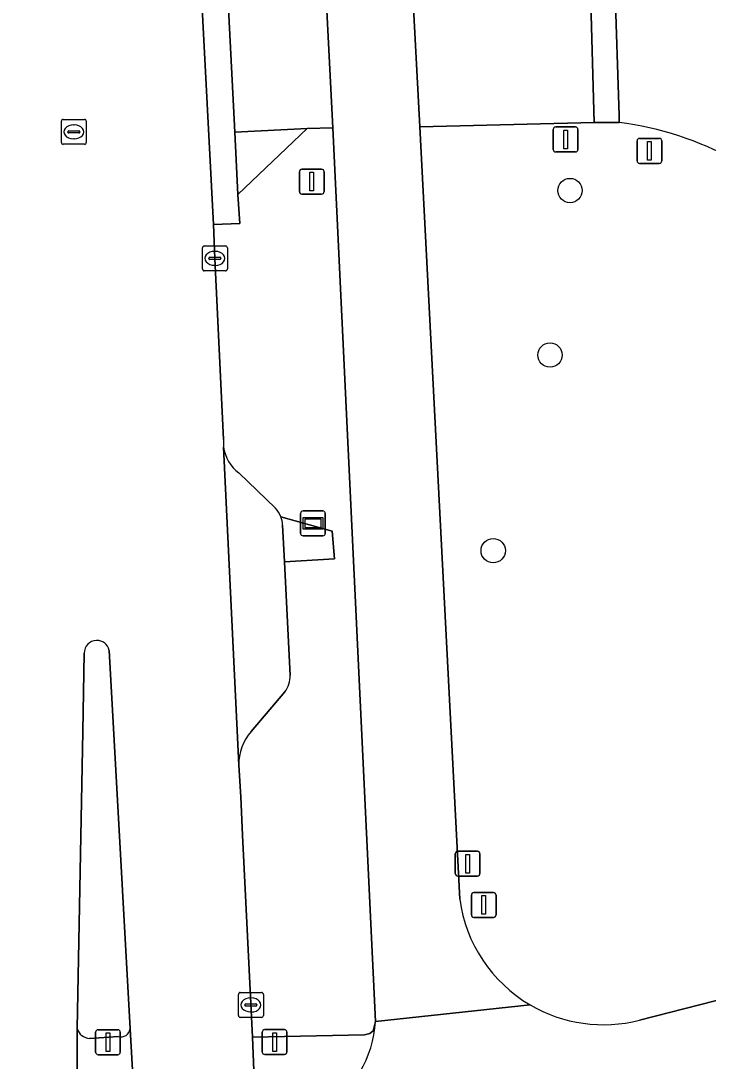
# Model space of a CAD drawing. Extents: x 162396 to 163643, y 386452 to 387406.
# Drawn here: x 163256.91 to 163284.52, y 386542.68 to 386584.48 of the extents above; entities that cross this region are included whole.
import ezdxf

# ---------------------------------------------------------------- set-up
doc = ezdxf.new("R2010")
doc.units = 0
for name, color, linetype in [('IMGEO_Afsluitpaal', 7, 'Continuous'), ('IMGEO_Berm_groen', 7, 'Continuous'), ('IMGEO_Boom', 7, 'Continuous'), ('IMGEO_Fietspad_gesloten', 7, 'Continuous'), ('IMGEO_Groenvoorziening', 7, 'Continuous'), ('IMGEO_Informatiebord', 7, 'Continuous'), ('IMGEO_Kolk', 7, 'Continuous'), ('IMGEO_Lichtmast', 7, 'Continuous'), ('IMGEO_Parkeervlak_open', 7, 'Continuous'), ('IMGEO_Rijbaan_lokaal_gesloten', 7, 'Continuous'), ('IMGEO_Rijbaan_lokaal_halfverhard', 7, 'Continuous'), ('IMGEO_Rijbaan_lokaal_open', 7, 'Continuous'), ('IMGEO_Rioolput', 7, 'Continuous'), ('IMGEO_Verkeersbordpaal', 7, 'Continuous'), ('IMGEO_Verkeersregelinstallatiepaal', 7, 'Continuous'), ('IMGEO_Voetpad_open', 7, 'Continuous')]:
    doc.layers.add(name, color=color, linetype=linetype)

msp = doc.modelspace()

# ---------------------------------------------------------------- linework, layer by layer
at = {"layer": 'IMGEO_Afsluitpaal'}
for p, q in [((163278.3, 386579.316), (163278.3, 386580.116)), ((163278.3, 386580.116), (163278.3, 386579.316)), ((163278.4, 386580.216), (163279.19, 386580.216)), ((163279.19, 386580.216), (163278.4, 386580.216)), ((163279.29, 386580.116), (163279.29, 386579.316)), ((163279.29, 386579.316), (163279.29, 386580.116)), ((163281.668, 386578.856), (163281.668, 386579.656)), ((163281.668, 386579.656), (163281.668, 386578.856)), ((163281.768, 386579.756), (163282.558, 386579.756)), ((163282.558, 386579.756), (163281.768, 386579.756)), ((163282.658, 386579.656), (163282.658, 386578.856)), ((163282.658, 386578.856), (163282.658, 386579.656)), ((163279.19, 386579.216), (163278.4, 386579.216)), ((163278.4, 386579.216), (163279.19, 386579.216)), ((163282.558, 386578.756), (163281.768, 386578.756)), ((163281.768, 386578.756), (163282.558, 386578.756))]:
    msp.add_line(p, q, dxfattribs=at)
for points in [[(163278.72, 386580.091), (163278.87, 386580.091), (163278.87, 386579.341), (163278.72, 386579.341), (163278.72, 386580.091)], [(163282.088, 386579.631), (163282.238, 386579.631), (163282.238, 386578.881), (163282.088, 386578.881), (163282.088, 386579.631)]]:
    msp.add_lwpolyline(points, dxfattribs=at)
for centre, start, end in [((163278.4, 386580.116), 90, 180), ((163278.4, 386580.116), 90, 180), ((163279.19, 386580.116), 0, 90), ((163279.19, 386580.116), 360, 90), ((163281.768, 386579.656), 90, 180), ((163281.768, 386579.656), 90, 180), ((163282.558, 386579.656), 0, 90), ((163282.558, 386579.656), 360, 90), ((163278.4, 386579.316), 180, 270), ((163278.4, 386579.316), 180, 270), ((163279.19, 386579.316), 270, 0), ((163279.19, 386579.316), 270, 0), ((163281.768, 386578.856), 180, 270), ((163281.768, 386578.856), 180, 270), ((163282.558, 386578.856), 270, 0), ((163282.558, 386578.856), 270, 0)]:
    msp.add_arc(centre, 0.1, start, end, dxfattribs=at)
at = {"layer": 'IMGEO_Berm_groen'}
for points in [[(163269.447, 386580.186), (163268.421, 386580.16), (163265.632, 386577.498), (163265.703, 386576.343), (163264.649, 386576.301), (163264.708, 386574.938), (163265.053, 386567.66)], [(163265.67, 386554.577), (163265.747, 386553.31), (163265.822, 386551.771), (163266.215, 386543.652), (163270.713, 386543.742), (163270.929, 386543.794), (163271.067, 386543.909), (163271.158, 386544.285), (163269.447, 386580.186)], [(163265.674, 386566.319), (163267.143, 386564.901)], [(163267.358, 386564.552), (163269.421, 386563.975), (163269.51, 386562.873), (163267.498, 386562.745), (163267.729, 386558.185)], [(163259.459, 386559.077), (163259.401, 386555.929), (163259.179, 386543.993)], [(163260.689, 386555.095), (163260.463, 386559.186)], [(163267.515, 386557.522), (163266.165, 386555.927)], [(163261.302, 386543.981), (163260.689, 386555.095)], [(163259.672, 386543.602), (163260.839, 386543.674)]]:
    msp.add_lwpolyline(points, dxfattribs=at)
for centre, radius, start, end in [((163266.561, 386567.544), 1.513, 175.6206, 187.0438), ((163266.553, 386567.539), 1.504, 186.8817, 234.2322), ((163266.344, 386564.168), 1.084, 20.7343, 42.5356), ((163259.968, 386559.081), 0.509, 92.1415, 180.4858), ((163259.967, 386559.084), 0.506, 11.6298, 92.0361), ((163266.748, 386558.136), 0.983, 321.3503, 2.8721), ((163267.635, 386554.622), 1.966, 138.4107, 181.3167), ((163259.689, 386544.13), 0.528, 195.0193, 268.1446), ((163260.935, 386544.031), 0.37, 254.9182, 352.1759)]:
    msp.add_arc(centre, radius, start, end, dxfattribs=at)
at = {"layer": 'IMGEO_Boom'}
for centre in [(163278.975, 386577.664), (163278.17, 386571.053), (163275.888, 386563.196)]:
    msp.add_circle(centre, 0.489, dxfattribs=at)
at = {"layer": 'IMGEO_Fietspad_gesloten'}
for points in [[(163267.959, 386592.914), (163268.204, 386591.783), (163268.765, 386589.135), (163269.15, 386585.959), (163269.447, 386580.186), (163271.158, 386544.285), (163277.367, 386544.952)], [(163274.541, 386549.189), (163272.937, 386580.219), (163272.637, 386586.024), (163272.569, 386587.349)], [(163286.011, 386545.416), (163281.77, 386544.331)], [(163277.367, 386544.952), (163271.158, 386544.285)]]:
    msp.add_lwpolyline(points, dxfattribs=at)
for centre, radius, start, end in [((163280.32, 386549.982), 5.833, 187.8177, 239.5874), ((163280.323, 386549.988), 5.839, 239.5919, 284.352), ((163266.585, 386544.566), 4.582, 302.9656, 356.4836)]:
    msp.add_arc(centre, radius, start, end, dxfattribs=at)
at = {"layer": 'IMGEO_Groenvoorziening'}
for points in [[(163280.953, 386580.397), (163279.95, 386580.399), (163272.937, 386580.219), (163274.541, 386549.189)], [(163281.77, 386544.331), (163286.011, 386545.416)]]:
    msp.add_lwpolyline(points, dxfattribs=at)
for centre, radius, start, end in [((163279.226, 386567.172), 13.337, 61.4819, 82.5617), ((163280.32, 386549.982), 5.833, 187.8177, 239.5874), ((163280.323, 386549.988), 5.839, 239.5919, 284.352)]:
    msp.add_arc(centre, radius, start, end, dxfattribs=at)
at = {"layer": 'IMGEO_Informatiebord'}
for p, q in [((163268.15, 386563.89), (163268.15, 386564.69)), ((163268.15, 386564.69), (163268.15, 386563.89)), ((163268.25, 386564.79), (163269.04, 386564.79)), ((163269.04, 386564.79), (163268.25, 386564.79)), ((163269.14, 386564.69), (163269.14, 386563.89)), ((163269.14, 386563.89), (163269.14, 386564.69)), ((163269.04, 386563.79), (163268.25, 386563.79)), ((163268.25, 386563.79), (163269.04, 386563.79))]:
    msp.add_line(p, q, dxfattribs=at)
for points in [[(163268.251, 386564.522), (163269.039, 386564.522), (163269.039, 386564.058), (163268.251, 386564.058), (163268.251, 386564.522)], [(163268.316, 386564.457), (163268.316, 386564.123), (163268.974, 386564.123), (163268.974, 386564.457), (163268.316, 386564.457)]]:
    msp.add_lwpolyline(points, dxfattribs=at)
for centre, start, end in [((163268.25, 386564.69), 90, 180), ((163268.25, 386564.69), 90, 180), ((163269.04, 386564.69), 0, 90), ((163269.04, 386564.69), 360, 90), ((163268.25, 386563.89), 180, 270), ((163268.25, 386563.89), 180, 270), ((163269.04, 386563.89), 270, 0), ((163269.04, 386563.89), 270, 0)]:
    msp.add_arc(centre, 0.1, start, end, dxfattribs=at)
at = {"layer": 'IMGEO_Kolk'}
for p, q in [((163264.207, 386574.512), (163264.207, 386575.364)), ((163264.282, 386575.438), (163265.134, 386575.438)), ((163265.208, 386575.364), (163265.208, 386574.512)), ((163264.466, 386574.932), (163264.466, 386574.944)), ((163264.904, 386574.895), (163264.506, 386574.895)), ((163264.509, 386574.981), (163264.907, 386574.981)), ((163264.695, 386575.218), (163264.72, 386575.218)), ((163264.95, 386574.944), (163264.95, 386574.932)), ((163264.718, 386574.658), (163264.693, 386574.658)), ((163265.134, 386574.438), (163264.282, 386574.438)), ((163265.654, 386544.518), (163265.654, 386545.37)), ((163265.729, 386545.444), (163266.581, 386545.444)), ((163266.142, 386545.224), (163266.167, 386545.224)), ((163266.655, 386545.37), (163266.655, 386544.518)), ((163265.913, 386544.938), (163265.913, 386544.95)), ((163266.351, 386544.901), (163265.953, 386544.901)), ((163265.956, 386544.987), (163266.354, 386544.987)), ((163266.397, 386544.95), (163266.397, 386544.938)), ((163266.581, 386544.444), (163265.729, 386544.444)), ((163266.165, 386544.664), (163266.14, 386544.664))]:
    msp.add_line(p, q, dxfattribs=at)
for points in [[(163264.207, 386574.512), (163264.207, 386575.364)], [(163264.282, 386575.438), (163265.134, 386575.438)], [(163265.208, 386575.364), (163265.208, 386574.512)], [(163265.134, 386574.438), (163264.282, 386574.438)], [(163265.654, 386544.518), (163265.654, 386545.37)], [(163265.729, 386545.444), (163266.581, 386545.444)], [(163266.655, 386545.37), (163266.655, 386544.518)], [(163266.581, 386544.444), (163265.729, 386544.444)]]:
    msp.add_lwpolyline(points, dxfattribs=at)
for centre, radius, start, end in [((163264.284, 386575.362), 0.0765, 91.552, 178.448), ((163264.284, 386575.362), 0.0765, 91.552, 178.448), ((163265.132, 386575.362), 0.0765, 1.552, 88.448), ((163265.132, 386575.362), 0.0765, 1.552, 88.448), ((163264.506, 386574.941), 0.0403, 85.8775, 175.7526), ((163264.503, 386574.931), 0.0366, 178.938, 274.7102), ((163264.907, 386574.938), 0.043, 264.8664, 352.4533), ((163264.911, 386574.943), 0.0386, 1.7309, 96.639), ((163264.284, 386574.514), 0.0765, 181.552, 268.448), ((163264.284, 386574.514), 0.0765, 181.552, 268.448), ((163265.132, 386574.514), 0.0765, 271.552, 358.448), ((163265.132, 386574.514), 0.0765, 271.552, 358.448), ((163265.731, 386545.368), 0.0765, 91.552, 178.448), ((163265.731, 386545.368), 0.0765, 91.552, 178.448), ((163266.579, 386545.368), 0.0765, 1.552, 88.448), ((163266.579, 386545.368), 0.0765, 1.552, 88.448), ((163265.953, 386544.947), 0.0403, 85.8775, 175.7526), ((163265.95, 386544.937), 0.0366, 178.938, 274.7102), ((163266.354, 386544.944), 0.043, 264.8664, 352.4533), ((163266.358, 386544.949), 0.0386, 1.7309, 96.639), ((163265.731, 386544.52), 0.0765, 181.552, 268.448), ((163265.731, 386544.52), 0.0765, 181.552, 268.448), ((163266.579, 386544.52), 0.0765, 271.552, 358.448), ((163266.579, 386544.52), 0.0765, 271.552, 358.448)]:
    msp.add_arc(centre, radius, start, end, dxfattribs=at)
for centre, major_axis, ratio, start_param, end_param in [((163264.694, 386574.938), (-0.387, 0.002), 0.722429, 4.712389, 7.853982), ((163264.719, 386574.938), (-0.39, 0.002), 0.717154, 1.570796, 4.712389), ((163266.141, 386544.944), (-0.387, 0.002), 0.722429, 4.712389, 7.853982), ((163266.166, 386544.944), (-0.39, 0.002), 0.717154, 1.570796, 4.712389)]:
    msp.add_ellipse(centre, major_axis=major_axis, ratio=ratio, start_param=start_param, end_param=end_param, dxfattribs=at)
at = {"layer": 'IMGEO_Lichtmast'}
for p, q in [((163274.466, 386551.119), (163275.256, 386551.119)), ((163275.256, 386551.119), (163274.466, 386551.119)), ((163274.366, 386550.219), (163274.366, 386551.019)), ((163274.366, 386551.019), (163274.366, 386550.219)), ((163275.356, 386551.019), (163275.356, 386550.219)), ((163275.356, 386550.219), (163275.356, 386551.019)), ((163275.256, 386550.119), (163274.466, 386550.119)), ((163274.466, 386550.119), (163275.256, 386550.119))]:
    msp.add_line(p, q, dxfattribs=at)
msp.add_lwpolyline([(163274.786, 386550.994), (163274.936, 386550.994), (163274.936, 386550.244), (163274.786, 386550.244), (163274.786, 386550.994)], dxfattribs=at)
for centre, start, end in [((163274.466, 386551.019), 90, 180), ((163274.466, 386551.019), 90, 180), ((163275.256, 386551.019), 0, 90), ((163275.256, 386551.019), 360, 90), ((163274.466, 386550.219), 180, 270), ((163274.466, 386550.219), 180, 270), ((163275.256, 386550.219), 270, 0), ((163275.256, 386550.219), 270, 0)]:
    msp.add_arc(centre, 0.1, start, end, dxfattribs=at)
at = {"layer": 'IMGEO_Parkeervlak_open'}
for points in [[(163265.06, 386567.359), (163265.67, 386554.577)], [(163267.143, 386564.901), (163265.674, 386566.319)], [(163267.498, 386562.745), (163267.425, 386564.218)], [(163267.729, 386558.185), (163267.498, 386562.745)], [(163266.165, 386555.927), (163267.515, 386557.522)]]:
    msp.add_lwpolyline(points, dxfattribs=at)
for centre, radius, start, end in [((163266.553, 386567.539), 1.504, 186.8817, 234.2322), ((163266.344, 386564.168), 1.084, 20.7343, 42.5356), ((163266.37, 386564.18), 1.056, 2.0612, 20.6246), ((163266.748, 386558.136), 0.983, 321.3503, 2.8721), ((163267.635, 386554.622), 1.966, 138.4107, 181.3167)]:
    msp.add_arc(centre, radius, start, end, dxfattribs=at)
at = {"layer": 'IMGEO_Rijbaan_lokaal_gesloten'}
for points in [[(163265.053, 386567.66), (163264.708, 386574.938), (163264.649, 386576.301), (163263.97, 386589.34), (163263.895, 386592.115), (163263.2, 386606.059)], [(163280.773, 386585.995), (163280.944, 386580.68), (163280.953, 386580.397)], [(163266.342, 386540.646), (163266.215, 386543.652), (163265.822, 386551.771), (163265.747, 386553.31), (163265.67, 386554.577), (163265.06, 386567.359)], [(163252.093, 386536.54), (163259.083, 386536.605), (163259.178, 386540.526), (163259.179, 386543.993), (163259.401, 386555.929), (163259.459, 386559.077)], [(163260.463, 386559.186), (163260.689, 386555.095), (163261.302, 386543.981), (163261.49, 386540.674), (163261.698, 386536.683), (163267.101, 386536.711)]]:
    msp.add_lwpolyline(points, dxfattribs=at)
msp.add_lwpolyline([(163265.217, 386585.772), (163265.104, 386588.352), (163265.059, 386589.369), (163263.97, 386589.34), (163264.649, 386576.301), (163265.703, 386576.343), (163265.632, 386577.498), (163265.506, 386580.013)], close=True, dxfattribs=at)
for centre, radius, start, end in [((163279.226, 386567.172), 13.337, 61.4819, 82.5617), ((163266.561, 386567.544), 1.513, 175.6206, 187.0438), ((163259.968, 386559.081), 0.509, 92.1415, 180.4858), ((163259.967, 386559.084), 0.506, 11.6298, 92.0361)]:
    msp.add_arc(centre, radius, start, end, dxfattribs=at)
at = {"layer": 'IMGEO_Rijbaan_lokaal_halfverhard'}
msp.add_lwpolyline([(163268.421, 386580.16), (163265.506, 386580.013), (163265.632, 386577.498)], close=True, dxfattribs=at)
at = {"layer": 'IMGEO_Rijbaan_lokaal_open'}
for points in [[(163279.784, 386586.178), (163272.637, 386586.024), (163272.937, 386580.219), (163279.95, 386580.399)], [(163280.773, 386585.995), (163280.767, 386586.171), (163279.784, 386586.178), (163279.95, 386580.399), (163280.953, 386580.397), (163280.944, 386580.68)], [(163269.15, 386585.959), (163268.152, 386585.902), (163265.217, 386585.772), (163265.506, 386580.013), (163268.421, 386580.16), (163269.447, 386580.186)]]:
    msp.add_lwpolyline(points, close=True, dxfattribs=at)
at = {"layer": 'IMGEO_Rioolput'}
for p, q in [((163258.54, 386579.594), (163258.54, 386580.446)), ((163258.615, 386580.52), (163259.467, 386580.52)), ((163259.541, 386580.446), (163259.541, 386579.594)), ((163258.799, 386580.014), (163258.799, 386580.026)), ((163259.237, 386579.977), (163258.839, 386579.977)), ((163258.842, 386580.063), (163259.24, 386580.063)), ((163259.028, 386580.3), (163259.053, 386580.3)), ((163259.283, 386580.026), (163259.283, 386580.014)), ((163259.467, 386579.52), (163258.615, 386579.52)), ((163259.051, 386579.74), (163259.026, 386579.74))]:
    msp.add_line(p, q, dxfattribs=at)
for points in [[(163258.54, 386579.594), (163258.54, 386580.446)], [(163258.615, 386580.52), (163259.467, 386580.52)], [(163259.541, 386580.446), (163259.541, 386579.594)], [(163259.467, 386579.52), (163258.615, 386579.52)]]:
    msp.add_lwpolyline(points, dxfattribs=at)
for centre, radius, start, end in [((163258.617, 386580.444), 0.0765, 91.552, 178.448), ((163258.617, 386580.444), 0.0765, 91.552, 178.448), ((163259.465, 386580.444), 0.0765, 1.552, 88.448), ((163259.465, 386580.444), 0.0765, 1.552, 88.448), ((163258.839, 386580.023), 0.0403, 85.8775, 175.7526), ((163258.836, 386580.013), 0.0366, 178.938, 274.7102), ((163259.24, 386580.02), 0.043, 264.8664, 352.4533), ((163259.244, 386580.025), 0.0386, 1.7309, 96.639), ((163258.617, 386579.596), 0.0765, 181.552, 268.448), ((163258.617, 386579.596), 0.0765, 181.552, 268.448), ((163259.465, 386579.596), 0.0765, 271.552, 358.448), ((163259.465, 386579.596), 0.0765, 271.552, 358.448)]:
    msp.add_arc(centre, radius, start, end, dxfattribs=at)
for centre, major_axis, ratio, start_param, end_param in [((163259.027, 386580.02), (-0.387, 0.002), 0.722429, 4.712389, 7.853982), ((163259.052, 386580.02), (-0.39, 0.002), 0.717154, 1.570796, 4.712389)]:
    msp.add_ellipse(centre, major_axis=major_axis, ratio=ratio, start_param=start_param, end_param=end_param, dxfattribs=at)
at = {"layer": 'IMGEO_Verkeersbordpaal'}
for p, q in [((163268.104, 386577.62), (163268.104, 386578.42)), ((163268.104, 386578.42), (163268.104, 386577.62)), ((163268.204, 386578.52), (163268.994, 386578.52)), ((163268.994, 386578.52), (163268.204, 386578.52)), ((163269.094, 386578.42), (163269.094, 386577.62)), ((163269.094, 386577.62), (163269.094, 386578.42)), ((163268.994, 386577.52), (163268.204, 386577.52)), ((163268.204, 386577.52), (163268.994, 386577.52)), ((163275.111, 386549.46), (163275.901, 386549.46)), ((163275.901, 386549.46), (163275.111, 386549.46)), ((163275.011, 386548.56), (163275.011, 386549.36)), ((163275.011, 386549.36), (163275.011, 386548.56)), ((163276.001, 386549.36), (163276.001, 386548.56)), ((163276.001, 386548.56), (163276.001, 386549.36)), ((163275.901, 386548.46), (163275.111, 386548.46)), ((163275.111, 386548.46), (163275.901, 386548.46))]:
    msp.add_line(p, q, dxfattribs=at)
for points in [[(163268.524, 386578.395), (163268.674, 386578.395), (163268.674, 386577.645), (163268.524, 386577.645), (163268.524, 386578.395)], [(163275.431, 386549.335), (163275.581, 386549.335), (163275.581, 386548.585), (163275.431, 386548.585), (163275.431, 386549.335)]]:
    msp.add_lwpolyline(points, dxfattribs=at)
for centre, start, end in [((163268.204, 386578.42), 90, 180), ((163268.204, 386578.42), 90, 180), ((163268.994, 386578.42), 0, 90), ((163268.994, 386578.42), 360, 90), ((163268.204, 386577.62), 180, 270), ((163268.204, 386577.62), 180, 270), ((163268.994, 386577.62), 270, 0), ((163268.994, 386577.62), 270, 0), ((163275.111, 386549.36), 90, 180), ((163275.111, 386549.36), 90, 180), ((163275.901, 386549.36), 0, 90), ((163275.901, 386549.36), 360, 90), ((163275.111, 386548.56), 180, 270), ((163275.111, 386548.56), 180, 270), ((163275.901, 386548.56), 270, 0), ((163275.901, 386548.56), 270, 0)]:
    msp.add_arc(centre, 0.1, start, end, dxfattribs=at)
at = {"layer": 'IMGEO_Verkeersregelinstallatiepaal'}
for p, q in [((163259.918, 386543.046), (163259.918, 386543.846)), ((163259.918, 386543.846), (163259.918, 386543.046)), ((163260.018, 386543.946), (163260.808, 386543.946)), ((163260.808, 386543.946), (163260.018, 386543.946)), ((163260.908, 386543.846), (163260.908, 386543.046)), ((163260.908, 386543.046), (163260.908, 386543.846)), ((163266.61, 386543.053), (163266.61, 386543.853)), ((163266.61, 386543.853), (163266.61, 386543.053)), ((163266.71, 386543.953), (163267.5, 386543.953)), ((163267.5, 386543.953), (163266.71, 386543.953)), ((163267.6, 386543.853), (163267.6, 386543.053)), ((163267.6, 386543.053), (163267.6, 386543.853)), ((163260.808, 386542.946), (163260.018, 386542.946)), ((163260.018, 386542.946), (163260.808, 386542.946)), ((163267.5, 386542.953), (163266.71, 386542.953)), ((163266.71, 386542.953), (163267.5, 386542.953))]:
    msp.add_line(p, q, dxfattribs=at)
for points in [[(163260.338, 386543.821), (163260.488, 386543.821), (163260.488, 386543.071), (163260.338, 386543.071), (163260.338, 386543.821)], [(163267.03, 386543.828), (163267.18, 386543.828), (163267.18, 386543.078), (163267.03, 386543.078), (163267.03, 386543.828)]]:
    msp.add_lwpolyline(points, dxfattribs=at)
for centre, start, end in [((163260.018, 386543.846), 90, 180), ((163260.018, 386543.846), 90, 180), ((163260.808, 386543.846), 0, 90), ((163260.808, 386543.846), 360, 90), ((163266.71, 386543.853), 90, 180), ((163266.71, 386543.853), 90, 180), ((163267.5, 386543.853), 0, 90), ((163267.5, 386543.853), 360, 90), ((163260.018, 386543.046), 180, 270), ((163260.018, 386543.046), 180, 270), ((163260.808, 386543.046), 270, 0), ((163260.808, 386543.046), 270, 0), ((163266.71, 386543.053), 180, 270), ((163266.71, 386543.053), 180, 270), ((163267.5, 386543.053), 270, 0), ((163267.5, 386543.053), 270, 0)]:
    msp.add_arc(centre, 0.1, start, end, dxfattribs=at)
at = {"layer": 'IMGEO_Voetpad_open'}
for points in [[(163267.425, 386564.218), (163267.498, 386562.745), (163269.51, 386562.873), (163269.421, 386563.975), (163267.358, 386564.552)], [(163259.179, 386543.993), (163259.178, 386540.526), (163261.49, 386540.674), (163261.302, 386543.981)], [(163271.158, 386544.285), (163271.067, 386543.909), (163270.929, 386543.794), (163270.713, 386543.742), (163266.215, 386543.652), (163266.342, 386540.646), (163269.078, 386540.722)], [(163260.839, 386543.674), (163259.672, 386543.602)]]:
    msp.add_lwpolyline(points, dxfattribs=at)
for centre, radius, start, end in [((163266.37, 386564.18), 1.056, 2.0612, 20.6246), ((163259.689, 386544.13), 0.528, 195.0193, 268.1446), ((163260.935, 386544.031), 0.37, 254.9182, 352.1759), ((163266.585, 386544.566), 4.582, 302.9656, 356.4836)]:
    msp.add_arc(centre, radius, start, end, dxfattribs=at)

doc.saveas('drawing.dxf')
